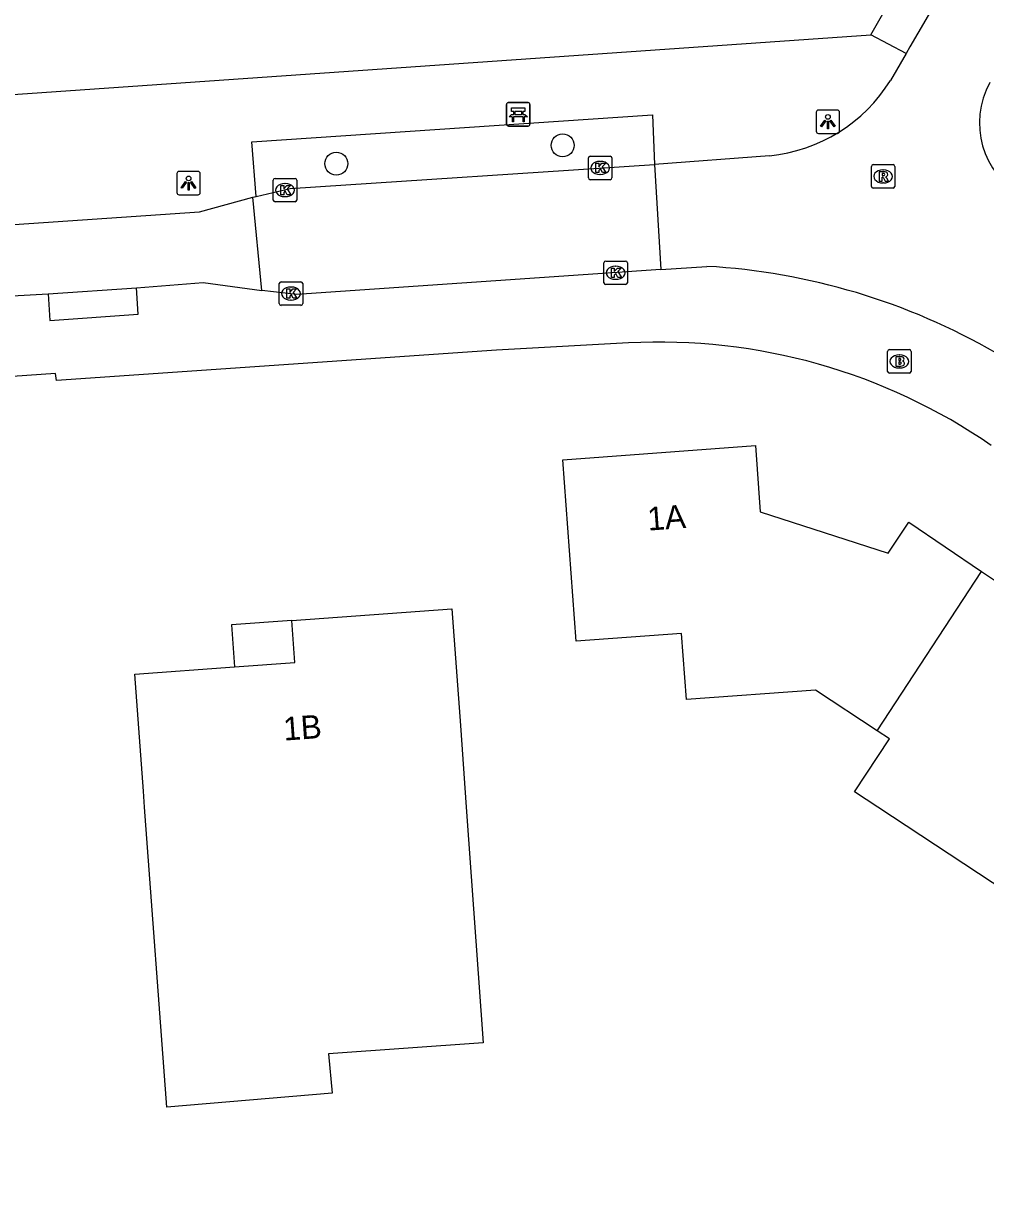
# Model space of a CAD drawing. Extents: x 161772 to 163123, y 383092 to 383917.
# Drawn here: x 162328.51 to 162369.56, y 383483.68 to 383533.43 of the extents above; entities that cross this region are included whole.
import ezdxf

# ---------------------------------------------------------------- set-up
doc = ezdxf.new("R2010")
doc.units = 0
for name, color, linetype in [('IMGEO_Bank', 7, 'Continuous'), ('IMGEO_Boom', 7, 'Continuous'), ('IMGEO_Brandkraan', 7, 'Continuous'), ('IMGEO_Kolk', 7, 'Continuous'), ('IMGEO_Lichtpunt', 7, 'Continuous'), ('IMGEO_Pand', 7, 'Continuous'), ('IMGEO_Pand_nummerreeks', 7, 'Continuous'), ('IMGEO_Pand_overbouw', 7, 'Continuous'), ('IMGEO_Rijbaan_lokaal_open', 7, 'Continuous'), ('IMGEO_Rioolput', 7, 'Continuous'), ('IMGEO_Voetpad_open', 7, 'Continuous')]:
    doc.layers.add(name, color=color, linetype=linetype)

msp = doc.modelspace()

# ---------------------------------------------------------------- linework, layer by layer
at = {"layer": 'IMGEO_Bank'}
for p, q in [((162349.122, 383529.126), (162349.122, 383529.967)), ((162349.122, 383529.967), (162349.122, 383529.126)), ((162349.197, 383530.051), (162350.038, 383530.051)), ((162350.038, 383530.051), (162349.197, 383530.051)), ((162349.431, 383529.557), (162349.431, 383529.663)), ((162349.475, 383529.663), (162349.475, 383529.557)), ((162349.763, 383529.669), (162349.481, 383529.669)), ((162349.769, 383529.557), (162349.769, 383529.663)), ((162349.813, 383529.663), (162349.813, 383529.557)), ((162350.122, 383529.976), (162350.122, 383529.135)), ((162350.122, 383529.135), (162350.122, 383529.976)), ((162349.819, 383529.449), (162349.426, 383529.449)), ((162349.481, 383529.551), (162349.763, 383529.551)), ((162350.047, 383529.051), (162349.206, 383529.051)), ((162349.206, 383529.051), (162350.047, 383529.051))]:
    msp.add_line(p, q, dxfattribs=at)
for points in [[(162349.425, 383529.669), (162349.339, 383529.669), (162349.339, 383529.83), (162349.902, 383529.83), (162349.902, 383529.669), (162349.819, 383529.669)], [(162349.369, 383529.449), (162349.227, 383529.449), (162349.339, 383529.551), (162349.425, 383529.551)], [(162349.419, 383529.442), (162349.419, 383529.235), (162349.376, 383529.235), (162349.376, 383529.442)], [(162349.819, 383529.551), (162349.902, 383529.551), (162350.014, 383529.449), (162349.875, 383529.449)], [(162349.869, 383529.442), (162349.869, 383529.235), (162349.825, 383529.235), (162349.825, 383529.442)]]:
    msp.add_lwpolyline(points, dxfattribs=at)
for centre, radius, start, end in [((162349.2, 383529.973), 0.0779, 92.4484, 184.2845), ((162349.2, 383529.973), 0.0779, 92.4484, 184.2845), ((162349.424, 383529.662), 0.00671, 2.8957, 87.1043), ((162349.481, 383529.662), 0.00671, 92.8957, 177.1043), ((162349.763, 383529.662), 0.00671, 2.8957, 87.1043), ((162349.82, 383529.662), 0.00671, 92.8957, 177.1043), ((162350.044, 383529.973), 0.0779, 2.4484, 94.2845), ((162350.044, 383529.973), 0.0779, 2.4484, 94.2845), ((162349.2, 383529.129), 0.0779, 182.4484, 274.2845), ((162349.2, 383529.129), 0.0779, 182.4484, 274.2845), ((162349.369, 383529.442), 0.00671, 2.8957, 87.1043), ((162349.426, 383529.442), 0.00671, 92.8957, 177.1043), ((162349.424, 383529.558), 0.00671, 272.8957, 357.1043), ((162349.481, 383529.558), 0.00671, 182.8957, 267.1043), ((162349.763, 383529.558), 0.00671, 272.8957, 357.1043), ((162349.82, 383529.558), 0.00671, 182.8957, 267.1043), ((162349.818, 383529.442), 0.00671, 2.8957, 87.1043), ((162349.875, 383529.442), 0.00671, 92.8957, 177.1043), ((162350.044, 383529.129), 0.0779, 272.4484, 4.2845), ((162350.044, 383529.129), 0.0779, 272.4484, 4.2845)]:
    msp.add_arc(centre, radius, start, end, dxfattribs=at)
at = {"layer": 'IMGEO_Boom'}
for centre in [(162351.515, 383528.229), (162341.859, 383527.448)]:
    msp.add_circle(centre, 0.489, dxfattribs=at)
at = {"layer": 'IMGEO_Brandkraan'}
for p, q in [((162365.381, 383518.587), (162365.381, 383519.439)), ((162365.456, 383519.513), (162366.308, 383519.513)), ((162365.869, 383519.293), (162365.894, 383519.293)), ((162366.382, 383519.439), (162366.382, 383518.587)), ((162365.892, 383518.733), (162365.867, 383518.733)), ((162366.308, 383518.513), (162365.456, 383518.513))]:
    msp.add_line(p, q, dxfattribs=at)
for points in [[(162365.381, 383518.587), (162365.381, 383519.439)], [(162365.456, 383519.513), (162366.308, 383519.513)], [(162365.729, 383519.213), (162365.729, 383518.813), (162365.942, 383518.813)], [(162365.96, 383519.213), (162365.729, 383519.213)], [(162366.382, 383519.439), (162366.382, 383518.587)], [(162365.908, 383519.132), (162365.854, 383519.132), (162365.854, 383519.056)], [(162365.854, 383519.056), (162365.907, 383519.056)], [(162365.916, 383518.98), (162365.854, 383518.98), (162365.854, 383518.899)], [(162365.854, 383518.899), (162365.916, 383518.899)], [(162366.308, 383518.513), (162365.456, 383518.513)]]:
    msp.add_lwpolyline(points, dxfattribs=at)
for centre, radius, start, end in [((162365.458, 383519.437), 0.0765, 91.552, 178.448), ((162365.458, 383519.437), 0.0765, 91.552, 178.448), ((162365.964, 383519.068), 0.145, 59.4692, 91.5367), ((162365.989, 383519.115), 0.0922, 285.5137, 58.1501), ((162366.306, 383519.437), 0.0765, 1.552, 88.448), ((162366.306, 383519.437), 0.0765, 1.552, 88.448), ((162365.909, 383519.094), 0.0379, 267.8285, 90.9355), ((162365.917, 383518.939), 0.0404, 269.8759, 90.5077), ((162365.948, 383519.064), 0.251, 268.6676, 293.5347), ((162365.994, 383518.923), 0.105, 301.3115, 78.989), ((162365.458, 383518.589), 0.0765, 181.552, 268.448), ((162365.458, 383518.589), 0.0765, 181.552, 268.448), ((162366.306, 383518.589), 0.0765, 271.552, 358.448), ((162366.306, 383518.589), 0.0765, 271.552, 358.448)]:
    msp.add_arc(centre, radius, start, end, dxfattribs=at)
for centre, major_axis, ratio, start_param, end_param in [((162365.868, 383519.013), (-0.387, 0.002), 0.722429, 4.712389, 7.853982), ((162365.893, 383519.013), (-0.39, 0.002), 0.717154, 1.570796, 4.712389)]:
    msp.add_ellipse(centre, major_axis=major_axis, ratio=ratio, start_param=start_param, end_param=end_param, dxfattribs=at)
at = {"layer": 'IMGEO_Kolk'}
for p, q in [((162352.616, 383526.838), (162352.616, 383527.69)), ((162352.691, 383527.764), (162353.543, 383527.764)), ((162353.617, 383527.69), (162353.617, 383526.838)), ((162353.104, 383527.544), (162353.129, 383527.544)), ((162339.171, 383525.895), (162339.171, 383526.747)), ((162339.246, 383526.821), (162340.098, 383526.821)), ((162340.172, 383526.747), (162340.172, 383525.895)), ((162353.543, 383526.764), (162352.691, 383526.764)), ((162353.127, 383526.984), (162353.102, 383526.984)), ((162339.659, 383526.601), (162339.684, 383526.601)), ((162340.098, 383525.821), (162339.246, 383525.821)), ((162339.682, 383526.041), (162339.657, 383526.041)), ((162353.276, 383522.367), (162353.276, 383523.219)), ((162353.351, 383523.293), (162354.203, 383523.293)), ((162354.277, 383523.219), (162354.277, 383522.367)), ((162353.764, 383523.073), (162353.789, 383523.073)), ((162339.426, 383521.478), (162339.426, 383522.33)), ((162339.501, 383522.404), (162340.353, 383522.404)), ((162339.914, 383522.184), (162339.939, 383522.184)), ((162340.427, 383522.33), (162340.427, 383521.478)), ((162354.203, 383522.293), (162353.351, 383522.293)), ((162353.787, 383522.513), (162353.762, 383522.513)), ((162340.353, 383521.404), (162339.501, 383521.404)), ((162339.937, 383521.624), (162339.912, 383521.624))]:
    msp.add_line(p, q, dxfattribs=at)
for points in [[(162352.616, 383526.838), (162352.616, 383527.69)], [(162352.691, 383527.764), (162353.543, 383527.764)], [(162353.617, 383527.69), (162353.617, 383526.838)], [(162352.937, 383527.464), (162353.06, 383527.464), (162353.06, 383527.313), (162353.19, 383527.464), (162353.354, 383527.464), (162353.208, 383527.313), (162353.361, 383527.064), (162353.209, 383527.064), (162353.124, 383527.228), (162353.06, 383527.161), (162353.06, 383527.064), (162352.937, 383527.064), (162352.937, 383527.464)], [(162339.171, 383525.895), (162339.171, 383526.747)], [(162339.246, 383526.821), (162340.098, 383526.821)], [(162340.172, 383526.747), (162340.172, 383525.895)], [(162353.543, 383526.764), (162352.691, 383526.764)], [(162339.492, 383526.521), (162339.615, 383526.521), (162339.615, 383526.37), (162339.745, 383526.521), (162339.909, 383526.521), (162339.763, 383526.37), (162339.916, 383526.121), (162339.764, 383526.121), (162339.679, 383526.285), (162339.615, 383526.218), (162339.615, 383526.121), (162339.492, 383526.121), (162339.492, 383526.521)], [(162340.098, 383525.821), (162339.246, 383525.821)], [(162353.276, 383522.367), (162353.276, 383523.219)], [(162353.351, 383523.293), (162354.203, 383523.293)], [(162354.277, 383523.219), (162354.277, 383522.367)], [(162353.597, 383522.993), (162353.72, 383522.993), (162353.72, 383522.842), (162353.85, 383522.993), (162354.014, 383522.993), (162353.868, 383522.842), (162354.021, 383522.593), (162353.869, 383522.593), (162353.784, 383522.757), (162353.72, 383522.69), (162353.72, 383522.593), (162353.597, 383522.593), (162353.597, 383522.993)], [(162339.426, 383521.478), (162339.426, 383522.33)], [(162339.501, 383522.404), (162340.353, 383522.404)], [(162340.427, 383522.33), (162340.427, 383521.478)], [(162354.203, 383522.293), (162353.351, 383522.293)], [(162339.747, 383522.104), (162339.87, 383522.104), (162339.87, 383521.953), (162340, 383522.104), (162340.164, 383522.104), (162340.018, 383521.953), (162340.171, 383521.704), (162340.019, 383521.704), (162339.934, 383521.868), (162339.87, 383521.801), (162339.87, 383521.704), (162339.747, 383521.704), (162339.747, 383522.104)], [(162340.353, 383521.404), (162339.501, 383521.404)]]:
    msp.add_lwpolyline(points, dxfattribs=at)
for centre, start, end in [((162352.693, 383527.688), 91.552, 178.448), ((162352.693, 383527.688), 91.552, 178.448), ((162353.541, 383527.688), 1.552, 88.448), ((162353.541, 383527.688), 1.552, 88.448), ((162339.248, 383526.745), 91.552, 178.448), ((162339.248, 383526.745), 91.552, 178.448), ((162340.096, 383526.745), 1.552, 88.448), ((162340.096, 383526.745), 1.552, 88.448), ((162352.693, 383526.84), 181.552, 268.448), ((162352.693, 383526.84), 181.552, 268.448), ((162353.541, 383526.84), 271.552, 358.448), ((162353.541, 383526.84), 271.552, 358.448), ((162339.248, 383525.897), 181.552, 268.448), ((162339.248, 383525.897), 181.552, 268.448), ((162340.096, 383525.897), 271.552, 358.448), ((162340.096, 383525.897), 271.552, 358.448), ((162353.353, 383523.217), 91.552, 178.448), ((162353.353, 383523.217), 91.552, 178.448), ((162354.201, 383523.217), 1.552, 88.448), ((162354.201, 383523.217), 1.552, 88.448), ((162339.503, 383522.328), 91.552, 178.448), ((162339.503, 383522.328), 91.552, 178.448), ((162340.351, 383522.328), 1.552, 88.448), ((162340.351, 383522.328), 1.552, 88.448), ((162353.353, 383522.369), 181.552, 268.448), ((162353.353, 383522.369), 181.552, 268.448), ((162354.201, 383522.369), 271.552, 358.448), ((162354.201, 383522.369), 271.552, 358.448), ((162339.503, 383521.48), 181.552, 268.448), ((162339.503, 383521.48), 181.552, 268.448), ((162340.351, 383521.48), 271.552, 358.448), ((162340.351, 383521.48), 271.552, 358.448)]:
    msp.add_arc(centre, 0.0765, start, end, dxfattribs=at)
for centre, major_axis, ratio, start_param, end_param in [((162353.103, 383527.264), (-0.387, 0.002), 0.722429, 4.712389, 7.853982), ((162353.128, 383527.264), (-0.39, 0.002), 0.717154, 1.570796, 4.712389), ((162339.658, 383526.321), (-0.387, 0.002), 0.722429, 4.712389, 7.853982), ((162339.683, 383526.321), (-0.39, 0.002), 0.717154, 1.570796, 4.712389), ((162353.763, 383522.793), (-0.387, 0.002), 0.722429, 4.712389, 7.853982), ((162353.788, 383522.793), (-0.39, 0.002), 0.717154, 1.570796, 4.712389), ((162339.913, 383521.904), (-0.387, 0.002), 0.722429, 4.712389, 7.853982), ((162339.938, 383521.904), (-0.39, 0.002), 0.717154, 1.570796, 4.712389)]:
    msp.add_ellipse(centre, major_axis=major_axis, ratio=ratio, start_param=start_param, end_param=end_param, dxfattribs=at)
at = {"layer": 'IMGEO_Lichtpunt'}
for p, q in [((162362.333, 383529.641), (162362.333, 383528.834)), ((162362.333, 383529.641), (162362.333, 383528.834)), ((162363.235, 383529.736), (162362.427, 383529.736)), ((162363.235, 383529.736), (162362.427, 383529.736)), ((162363.329, 383528.834), (162363.329, 383529.641)), ((162363.329, 383528.834), (162363.329, 383529.641)), ((162362.427, 383528.74), (162363.235, 383528.74)), ((162362.427, 383528.74), (162363.235, 383528.74)), ((162335.058, 383527.021), (162335.058, 383526.214)), ((162335.058, 383527.021), (162335.058, 383526.214)), ((162335.96, 383527.116), (162335.152, 383527.116)), ((162335.96, 383527.116), (162335.152, 383527.116)), ((162336.054, 383526.214), (162336.054, 383527.021)), ((162336.054, 383526.214), (162336.054, 383527.021)), ((162335.152, 383526.12), (162335.96, 383526.12)), ((162335.152, 383526.12), (162335.96, 383526.12))]:
    msp.add_line(p, q, dxfattribs=at)
for points in [[(162362.707, 383529.305), (162362.746, 383529.277), (162362.558, 383529.015), (162362.52, 383529.042), (162362.707, 383529.305)], [(162362.809, 383529.257), (162362.856, 383529.257), (162362.856, 383528.935), (162362.809, 383528.935), (162362.809, 383529.257)], [(162362.919, 383529.277), (162362.957, 383529.304), (162363.144, 383529.042), (162363.105, 383529.014), (162362.919, 383529.277)], [(162335.432, 383526.685), (162335.471, 383526.657), (162335.283, 383526.395), (162335.245, 383526.422), (162335.432, 383526.685)], [(162335.534, 383526.637), (162335.581, 383526.637), (162335.581, 383526.315), (162335.534, 383526.315), (162335.534, 383526.637)], [(162335.644, 383526.657), (162335.682, 383526.684), (162335.869, 383526.422), (162335.83, 383526.394), (162335.644, 383526.657)]]:
    msp.add_lwpolyline(points, dxfattribs=at)
for centre in [(162362.832, 383529.439), (162335.557, 383526.819)]:
    msp.add_circle(centre, 0.0994, dxfattribs=at)
for centre, start, end in [((162362.427, 383529.641), 90, 180), ((162362.427, 383529.641), 90, 180), ((162363.235, 383529.641), 0, 90), ((162363.235, 383529.641), 0, 90), ((162362.427, 383528.834), 180, 270), ((162362.427, 383528.834), 180, 270), ((162363.235, 383528.834), 270, 0), ((162363.235, 383528.834), 270, 360), ((162335.152, 383527.021), 90, 180), ((162335.152, 383527.021), 90, 180), ((162335.96, 383527.021), 0, 90), ((162335.96, 383527.021), 0, 90), ((162335.152, 383526.214), 180, 270), ((162335.152, 383526.214), 180, 270), ((162335.96, 383526.214), 270, 0), ((162335.96, 383526.214), 270, 360)]:
    msp.add_arc(centre, 0.0946, start, end, dxfattribs=at)
at = {"layer": 'IMGEO_Pand'}
for points in [[(162364.939, 383503.25), (162362.306, 383504.993), (162356.802, 383504.584), (162356.592, 383507.406), (162352.094, 383507.072), (162351.52, 383514.81), (162359.75, 383515.42), (162359.94, 383512.6), (162365.41, 383510.83), (162366.29, 383512.16), (162369.386, 383510.049)], [(162369.386, 383510.049), (162369.936, 383509.674), (162370.747, 383510.9), (162387.282, 383500), (162408.441, 383486.052), (162399.683, 383472.842), (162389.098, 383463.766), (162387.275, 383465.894), (162382.993, 383470.891), (162381.153, 383473.039), (162391.903, 383482.254), (162364.962, 383500), (162363.969, 383500.654), (162365.459, 383502.906), (162364.939, 383503.25)], [(162364.939, 383503.25), (162369.386, 383510.049)], [(162333.63, 383500.684), (162333.26, 383505.67), (162337.521, 383505.982), (162340.09, 383506.17), (162339.96, 383507.96), (162346.79, 383508.46), (162347.151, 383503.474), (162347.402, 383500), (162348.13, 383489.95), (162341.527, 383489.479), (162341.68, 383487.79), (162334.63, 383487.2), (162333.681, 383500), (162333.63, 383500.684)]]:
    msp.add_lwpolyline(points, dxfattribs=at)
at = {"layer": 'IMGEO_Pand_overbouw'}
msp.add_lwpolyline([(162339.96, 383507.96), (162337.39, 383507.772), (162337.521, 383505.982), (162340.09, 383506.17)], close=True, dxfattribs=at)
at = {"layer": 'IMGEO_Rijbaan_lokaal_open'}
for points in [[(162369.018, 383537.045), (162366.332, 383532.43), (162366.165, 383532.143)], [(162366.165, 383532.143), (162365.501, 383531)], [(162360.343, 383527.788), (162355.438, 383527.417)], [(162338.436, 383526.053), (162339.892, 383526.383), (162355.438, 383527.417)], [(162355.438, 383527.417), (162355.7, 383522.93)], [(162325.127, 383524.955), (162327.065, 383524.778), (162336.024, 383525.391), (162338.298, 383526.022)], [(162338.298, 383526.022), (162338.436, 383526.053)], [(162338.685, 383522.041), (162338.298, 383526.022)], [(162355.7, 383522.93), (162340.174, 383521.866), (162338.685, 383522.041)], [(162355.7, 383522.93), (162357.666, 383523.066)], [(162329.561, 383521.889), (162333.335, 383522.155)], [(162333.335, 383522.155), (162336.181, 383522.382), (162338.685, 383522.041)], [(162324.818, 383521.135), (162327.243, 383521.771), (162329.561, 383521.889)]]:
    msp.add_lwpolyline(points, dxfattribs=at)
for centre, radius, start, end in [((162359.661, 383534.631), 6.877, 275.6923, 328.1306), ((162372.859, 383529.185), 3.563, 151.0941, 240.7684), ((162356.098, 383495.402), 27.708, 59.8918, 86.7549)]:
    msp.add_arc(centre, radius, start, end, dxfattribs=at)
at = {"layer": 'IMGEO_Rioolput'}
for p, q in [((162364.687, 383526.479), (162364.687, 383527.331)), ((162364.762, 383527.405), (162365.614, 383527.405)), ((162365.175, 383527.185), (162365.2, 383527.185)), ((162365.688, 383527.331), (162365.688, 383526.479)), ((162365.614, 383526.405), (162364.762, 383526.405)), ((162365.198, 383526.625), (162365.173, 383526.625))]:
    msp.add_line(p, q, dxfattribs=at)
for points in [[(162364.687, 383526.479), (162364.687, 383527.331)], [(162364.762, 383527.405), (162365.614, 383527.405)], [(162365.688, 383527.331), (162365.688, 383526.479)], [(162365.276, 383527.103), (162365.024, 383527.105), (162365.024, 383526.705)], [(162365.024, 383526.705), (162365.148, 383526.705), (162365.148, 383526.867), (162365.159, 383526.867)], [(162365.202, 383527.024), (162365.148, 383527.024), (162365.148, 383526.943)], [(162365.148, 383526.943), (162365.2, 383526.943)], [(162365.206, 383526.838), (162365.277, 383526.705), (162365.417, 383526.705), (162365.352, 383526.831)], [(162365.614, 383526.405), (162364.762, 383526.405)]]:
    msp.add_lwpolyline(points, dxfattribs=at)
for centre, radius, start, end in [((162364.764, 383527.329), 0.0765, 91.552, 178.448), ((162364.764, 383527.329), 0.0765, 91.552, 178.448), ((162365.612, 383527.329), 0.0765, 1.552, 88.448), ((162365.612, 383527.329), 0.0765, 1.552, 88.448), ((162365.158, 383526.814), 0.0533, 26.0293, 88.6989), ((162365.184, 383527.132), 0.19, 274.7715, 282.9687), ((162365.208, 383526.928), 0.0964, 77.0061, 93.1865), ((162365.222, 383526.985), 0.0378, 276.6634, 79.6772), ((162365.275, 383526.993), 0.109, 350.3612, 89.416), ((162365.273, 383526.993), 0.112, 277.5842, 350.9817), ((162365.257, 383526.778), 0.108, 29.5134, 73.7905), ((162364.764, 383526.481), 0.0765, 181.552, 268.448), ((162364.764, 383526.481), 0.0765, 181.552, 268.448), ((162365.612, 383526.481), 0.0765, 271.552, 358.448), ((162365.612, 383526.481), 0.0765, 271.552, 358.448)]:
    msp.add_arc(centre, radius, start, end, dxfattribs=at)
for centre, major_axis, ratio, start_param, end_param in [((162365.174, 383526.905), (-0.387, 0.002), 0.722429, 4.712389, 7.853982), ((162365.199, 383526.905), (-0.39, 0.002), 0.717154, 1.570796, 4.712389)]:
    msp.add_ellipse(centre, major_axis=major_axis, ratio=ratio, start_param=start_param, end_param=end_param, dxfattribs=at)
at = {"layer": 'IMGEO_Voetpad_open'}
for points in [[(162364.66, 383532.938), (162379.033, 383558.1), (162378.697, 383559.319), (162378.986, 383559.791), (162377.92, 383560.443), (162379.141, 383562.484), (162380.354, 383561.791), (162380.691, 383562.293), (162380.39, 383562.462), (162381.3, 383564.126), (162381.601, 383563.978), (162381.897, 383564.519), (162380.724, 383565.212), (162381.917, 383567.437), (162383.121, 383566.67), (162383.404, 383567.188), (162384.796, 383567.606), (162426.383, 383639.462), (162427.251, 383641.753)], [(162300.454, 383528.48), (162364.66, 383532.938)], [(162366.165, 383532.143), (162364.66, 383532.938)], [(162338.436, 383526.053), (162338.254, 383528.379), (162355.343, 383529.531), (162355.438, 383527.417)], [(162329.561, 383521.889), (162329.638, 383520.757), (162333.404, 383521.024), (162333.335, 383522.155)], [(162354.331, 383519.801), (162348.699, 383519.491), (162329.92, 383518.204), (162329.88, 383518.493), (162305.786, 383516.816), (162297.653, 383516.273)]]:
    msp.add_lwpolyline(points, dxfattribs=at)
msp.add_arc((162355.644, 383494.899), 24.937, 55.4234, 93.0188, dxfattribs=at)

# ---------------------------------------------------------------- texts
at = {"layer": 'IMGEO_Pand_nummerreeks'}
for s, rotation, p in [('1A', 4.239, (162355.166, 383511.792)), ('1B', 4.068, (162339.633, 383502.835))]:
    msp.add_text(s, height=1, rotation=rotation, dxfattribs=at).set_placement(p)

doc.saveas('drawing.dxf')
